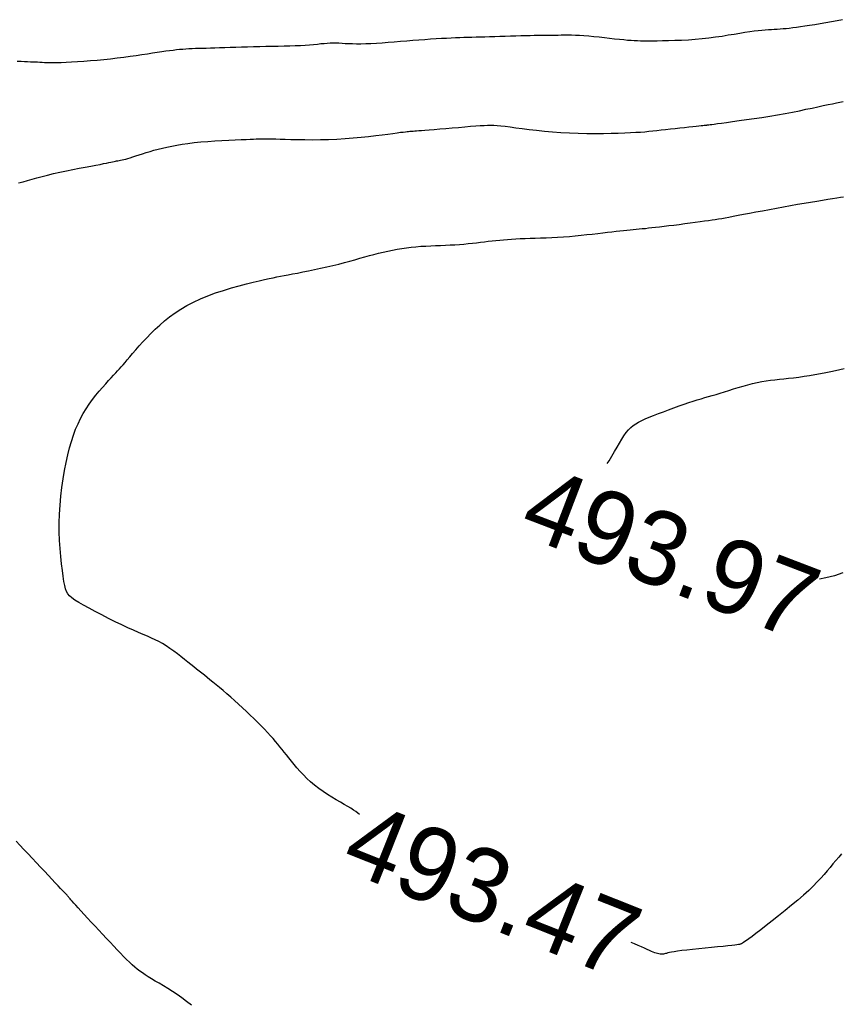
# Model space of a CAD drawing. Header units: millimetres. Extents: x 32690613 to 32693367, y 5343692 to 5344708.
# Tile 660 of 1009: x 32692925 to 32692936, y 5344455 to 5344469. Entities that reach past the tile are written whole.
import ezdxf
from ezdxf.enums import TextEntityAlignment as Align

# ---------------------------------------------------------------- set-up
doc = ezdxf.new("R2010")
doc.units = ezdxf.units.MM
doc.header["$LTSCALE"] = 20
for name, color, linetype in [('02-DGM_HL_492.50', 92, 'Continuous'), ('02-DGM_HL_493.00', 102, 'Continuous'), ('02-DGM_HL_493.50', 112, 'Continuous'), ('02-DGM_HL_494.00', 122, 'Continuous')]:
    doc.layers.add(name, color=color, linetype=linetype)

msp = doc.modelspace()

# ---------------------------------------------------------------- linework, layer by layer
at = {"layer": '02-DGM_HL_492.50', "elevation": 492.5, "flags": 128}
msp.add_lwpolyline([(32692936.061, 5344468.648), (32692935.985, 5344468.633), (32692935.909, 5344468.619), (32692935.832, 5344468.605), (32692935.757, 5344468.592), (32692935.684, 5344468.58), (32692935.615, 5344468.569), (32692935.55, 5344468.559), (32692935.491, 5344468.55), (32692935.436, 5344468.543), (32692935.386, 5344468.537), (32692935.34, 5344468.531), (32692935.296, 5344468.526), (32692935.255, 5344468.523), (32692935.215, 5344468.519), (32692935.176, 5344468.517), (32692935.137, 5344468.514), (32692935.098, 5344468.512), (32692935.057, 5344468.51), (32692935.015, 5344468.507), (32692934.969, 5344468.503), (32692934.919, 5344468.499), (32692934.866, 5344468.492), (32692934.806, 5344468.484), (32692934.741, 5344468.474), (32692934.67, 5344468.463), (32692934.595, 5344468.45), (32692934.515, 5344468.437), (32692934.431, 5344468.423), (32692934.344, 5344468.41), (32692934.254, 5344468.399), (32692934.162, 5344468.388), (32692934.069, 5344468.38), (32692933.976, 5344468.373), (32692933.884, 5344468.368), (32692933.794, 5344468.365), (32692933.708, 5344468.362), (32692933.627, 5344468.361), (32692933.552, 5344468.36), (32692933.485, 5344468.359), (32692933.427, 5344468.359), (32692933.376, 5344468.359), (32692933.329, 5344468.36), (32692933.286, 5344468.361), (32692933.244, 5344468.363), (32692933.2, 5344468.365), (32692933.153, 5344468.369), (32692933.101, 5344468.374), (32692933.043, 5344468.38), (32692932.979, 5344468.387), (32692932.911, 5344468.395), (32692932.84, 5344468.403), (32692932.769, 5344468.41), (32692932.698, 5344468.418), (32692932.629, 5344468.424), (32692932.564, 5344468.429), (32692932.504, 5344468.433), (32692932.448, 5344468.435), (32692932.396, 5344468.437), (32692932.348, 5344468.437), (32692932.302, 5344468.437), (32692932.257, 5344468.437), (32692932.214, 5344468.436), (32692932.172, 5344468.435), (32692932.129, 5344468.435), (32692932.085, 5344468.434), (32692932.04, 5344468.434), (32692931.993, 5344468.434), (32692931.943, 5344468.433), (32692931.891, 5344468.433), (32692931.835, 5344468.432), (32692931.774, 5344468.431), (32692931.71, 5344468.429), (32692931.641, 5344468.427), (32692931.571, 5344468.425), (32692931.499, 5344468.423), (32692931.427, 5344468.42), (32692931.357, 5344468.418), (32692931.288, 5344468.416), (32692931.223, 5344468.414), (32692931.162, 5344468.412), (32692931.105, 5344468.41), (32692931.049, 5344468.409), (32692930.995, 5344468.407), (32692930.941, 5344468.406), (32692930.886, 5344468.404), (32692930.829, 5344468.402), (32692930.769, 5344468.399), (32692930.704, 5344468.396), (32692930.636, 5344468.392), (32692930.564, 5344468.388), (32692930.489, 5344468.383), (32692930.411, 5344468.378), (32692930.331, 5344468.372), (32692930.25, 5344468.366), (32692930.167, 5344468.36), (32692930.083, 5344468.353), (32692930, 5344468.346), (32692929.917, 5344468.339), (32692929.836, 5344468.333), (32692929.758, 5344468.328), (32692929.683, 5344468.323), (32692929.613, 5344468.32), (32692929.547, 5344468.318), (32692929.488, 5344468.318), (32692929.433, 5344468.32), (32692929.383, 5344468.322), (32692929.337, 5344468.324), (32692929.294, 5344468.327), (32692929.252, 5344468.329), (32692929.213, 5344468.331), (32692929.173, 5344468.331), (32692929.134, 5344468.33), (32692929.093, 5344468.328), (32692929.051, 5344468.324), (32692929.007, 5344468.32), (32692928.96, 5344468.315), (32692928.909, 5344468.31), (32692928.854, 5344468.305), (32692928.795, 5344468.301), (32692928.73, 5344468.297), (32692928.66, 5344468.295), (32692928.586, 5344468.292), (32692928.509, 5344468.29), (32692928.429, 5344468.288), (32692928.347, 5344468.286), (32692928.264, 5344468.285), (32692928.181, 5344468.283), (32692928.097, 5344468.281), (32692928.015, 5344468.278), (32692927.935, 5344468.276), (32692927.856, 5344468.273), (32692927.78, 5344468.271), (32692927.707, 5344468.268), (32692927.638, 5344468.266), (32692927.573, 5344468.264), (32692927.513, 5344468.262), (32692927.457, 5344468.261), (32692927.405, 5344468.26), (32692927.356, 5344468.258), (32692927.31, 5344468.257), (32692927.266, 5344468.255), (32692927.223, 5344468.253), (32692927.181, 5344468.251), (32692927.139, 5344468.247), (32692927.097, 5344468.244), (32692927.054, 5344468.239), (32692927.009, 5344468.234), (32692926.962, 5344468.228), (32692926.911, 5344468.221), (32692926.856, 5344468.213), (32692926.796, 5344468.204), (32692926.732, 5344468.195), (32692926.662, 5344468.184), (32692926.587, 5344468.173), (32692926.509, 5344468.161), (32692926.427, 5344468.15), (32692926.342, 5344468.138), (32692926.254, 5344468.127), (32692926.165, 5344468.116), (32692926.073, 5344468.107), (32692925.982, 5344468.098), (32692925.891, 5344468.09), (32692925.802, 5344468.083), (32692925.717, 5344468.077), (32692925.637, 5344468.072), (32692925.563, 5344468.069), (32692925.496, 5344468.066), (32692925.438, 5344468.065), (32692925.387, 5344468.064), (32692925.343, 5344468.065), (32692925.304, 5344468.066), (32692925.269, 5344468.067), (32692925.237, 5344468.069), (32692925.206, 5344468.071), (32692925.176, 5344468.072), (32692925.146, 5344468.073), (32692925.114, 5344468.074), (32692925.08, 5344468.075), (32692925.042, 5344468.077), (32692925.001, 5344468.079), (32692924.954, 5344468.081), (32692924.902, 5344468.085)], dxfattribs=at)
at = {"layer": '02-DGM_HL_493.00', "elevation": 493, "flags": 128}
for points in [[(32692924.921, 5344466.442), (32692924.98, 5344466.457), (32692925.04, 5344466.474), (32692925.103, 5344466.492), (32692925.168, 5344466.51), (32692925.238, 5344466.53), (32692925.313, 5344466.549), (32692925.394, 5344466.568), (32692925.479, 5344466.587), (32692925.567, 5344466.605), (32692925.655, 5344466.623), (32692925.741, 5344466.64), (32692925.822, 5344466.655), (32692925.898, 5344466.669), (32692925.965, 5344466.682), (32692926.022, 5344466.693), (32692926.069, 5344466.703), (32692926.109, 5344466.711), (32692926.142, 5344466.718), (32692926.169, 5344466.723), (32692926.192, 5344466.728), (32692926.211, 5344466.733), (32692926.229, 5344466.736), (32692926.246, 5344466.739), (32692926.263, 5344466.742), (32692926.281, 5344466.745), (32692926.299, 5344466.749), (32692926.32, 5344466.753), (32692926.342, 5344466.758), (32692926.368, 5344466.765), (32692926.397, 5344466.773), (32692926.43, 5344466.783), (32692926.466, 5344466.795), (32692926.506, 5344466.807), (32692926.55, 5344466.821), (32692926.596, 5344466.836), (32692926.645, 5344466.851), (32692926.697, 5344466.867), (32692926.75, 5344466.883), (32692926.806, 5344466.898), (32692926.864, 5344466.913), (32692926.925, 5344466.927), (32692926.99, 5344466.941), (32692927.058, 5344466.954), (32692927.132, 5344466.966), (32692927.21, 5344466.977), (32692927.295, 5344466.987), (32692927.385, 5344466.996), (32692927.479, 5344467.003), (32692927.575, 5344467.01), (32692927.67, 5344467.016), (32692927.762, 5344467.02), (32692927.849, 5344467.024), (32692927.928, 5344467.028), (32692927.996, 5344467.03), (32692928.052, 5344467.032), (32692928.098, 5344467.034), (32692928.133, 5344467.036), (32692928.161, 5344467.037), (32692928.183, 5344467.037), (32692928.2, 5344467.038), (32692928.213, 5344467.038), (32692928.226, 5344467.039), (32692928.238, 5344467.039), (32692928.251, 5344467.039), (32692928.268, 5344467.039), (32692928.289, 5344467.039), (32692928.317, 5344467.039), (32692928.353, 5344467.038), (32692928.398, 5344467.037), (32692928.455, 5344467.035), (32692928.524, 5344467.033), (32692928.603, 5344467.03), (32692928.693, 5344467.028), (32692928.79, 5344467.027), (32692928.893, 5344467.026), (32692929.001, 5344467.027), (32692929.112, 5344467.029), (32692929.223, 5344467.034), (32692929.335, 5344467.041), (32692929.445, 5344467.05), (32692929.551, 5344467.06), (32692929.652, 5344467.071), (32692929.748, 5344467.082), (32692929.835, 5344467.093), (32692929.914, 5344467.103), (32692929.982, 5344467.112), (32692930.038, 5344467.12), (32692930.084, 5344467.126), (32692930.121, 5344467.13), (32692930.151, 5344467.134), (32692930.175, 5344467.136), (32692930.194, 5344467.138), (32692930.21, 5344467.14), (32692930.225, 5344467.141), (32692930.24, 5344467.142), (32692930.256, 5344467.143), (32692930.276, 5344467.144), (32692930.3, 5344467.146), (32692930.33, 5344467.149), (32692930.368, 5344467.152), (32692930.414, 5344467.155), (32692930.471, 5344467.16), (32692930.539, 5344467.166), (32692930.615, 5344467.172), (32692930.698, 5344467.179), (32692930.784, 5344467.186), (32692930.87, 5344467.193), (32692930.954, 5344467.2), (32692931.032, 5344467.207), (32692931.102, 5344467.212), (32692931.162, 5344467.217), (32692931.213, 5344467.22), (32692931.259, 5344467.222), (32692931.302, 5344467.223), (32692931.344, 5344467.222), (32692931.389, 5344467.219), (32692931.439, 5344467.214), (32692931.497, 5344467.207), (32692931.565, 5344467.199), (32692931.643, 5344467.188), (32692931.729, 5344467.177), (32692931.823, 5344467.165), (32692931.923, 5344467.154), (32692932.029, 5344467.142), (32692932.139, 5344467.132), (32692932.253, 5344467.124), (32692932.369, 5344467.118), (32692932.486, 5344467.114), (32692932.602, 5344467.112), (32692932.716, 5344467.111), (32692932.826, 5344467.111), (32692932.93, 5344467.113), (32692933.027, 5344467.115), (32692933.115, 5344467.118), (32692933.194, 5344467.122), (32692933.264, 5344467.126), (32692933.327, 5344467.13), (32692933.385, 5344467.134), (32692933.44, 5344467.14), (32692933.494, 5344467.145), (32692933.549, 5344467.151), (32692933.607, 5344467.158), (32692933.668, 5344467.164), (32692933.732, 5344467.172), (32692933.798, 5344467.179), (32692933.862, 5344467.186), (32692933.925, 5344467.193), (32692933.984, 5344467.2), (32692934.037, 5344467.206), (32692934.082, 5344467.21), (32692934.119, 5344467.214), (32692934.149, 5344467.217), (32692934.172, 5344467.219), (32692934.189, 5344467.221), (32692934.201, 5344467.222), (32692934.211, 5344467.223), (32692934.218, 5344467.223), (32692934.224, 5344467.224), (32692934.231, 5344467.225), (32692934.239, 5344467.226), (32692934.25, 5344467.227), (32692934.268, 5344467.23), (32692934.292, 5344467.233), (32692934.324, 5344467.238), (32692934.368, 5344467.243), (32692934.423, 5344467.251), (32692934.492, 5344467.26), (32692934.573, 5344467.271), (32692934.663, 5344467.284), (32692934.76, 5344467.297), (32692934.863, 5344467.312), (32692934.969, 5344467.328), (32692935.076, 5344467.345), (32692935.181, 5344467.363), (32692935.284, 5344467.381), (32692935.382, 5344467.4), (32692935.476, 5344467.418), (32692935.565, 5344467.437), (32692935.648, 5344467.454), (32692935.727, 5344467.471), (32692935.799, 5344467.487), (32692935.864, 5344467.501), (32692935.923, 5344467.513), (32692935.976, 5344467.524), (32692936.024, 5344467.534), (32692936.069, 5344467.543)], [(32692927.256, 5344455.327), (32692927.192, 5344455.378), (32692927.127, 5344455.426), (32692927.063, 5344455.471), (32692926.999, 5344455.514), (32692926.938, 5344455.553), (32692926.878, 5344455.59), (32692926.821, 5344455.624), (32692926.768, 5344455.655), (32692926.719, 5344455.685), (32692926.674, 5344455.712), (32692926.633, 5344455.738), (32692926.596, 5344455.764), (32692926.56, 5344455.789), (32692926.525, 5344455.816), (32692926.491, 5344455.844), (32692926.456, 5344455.874), (32692926.42, 5344455.908), (32692926.381, 5344455.945), (32692926.34, 5344455.986), (32692926.297, 5344456.03), (32692926.252, 5344456.077), (32692926.206, 5344456.126), (32692926.157, 5344456.178), (32692926.108, 5344456.231), (32692926.057, 5344456.286), (32692926.005, 5344456.342), (32692925.954, 5344456.397), (32692925.903, 5344456.452), (32692925.854, 5344456.505), (32692925.807, 5344456.556), (32692925.764, 5344456.602), (32692925.726, 5344456.644), (32692925.693, 5344456.68), (32692925.666, 5344456.709), (32692925.645, 5344456.733), (32692925.628, 5344456.751), (32692925.616, 5344456.766), (32692925.607, 5344456.777), (32692925.6, 5344456.785), (32692925.595, 5344456.791), (32692925.59, 5344456.796), (32692925.586, 5344456.801), (32692925.581, 5344456.807), (32692925.575, 5344456.815), (32692925.566, 5344456.824), (32692925.554, 5344456.838), (32692925.537, 5344456.855), (32692925.516, 5344456.878), (32692925.489, 5344456.907), (32692925.455, 5344456.943), (32692925.416, 5344456.984), (32692925.371, 5344457.031), (32692925.323, 5344457.083), (32692925.271, 5344457.138), (32692925.217, 5344457.195), (32692925.161, 5344457.254), (32692925.105, 5344457.315), (32692925.048, 5344457.375), (32692924.993, 5344457.434), (32692924.939, 5344457.492), (32692924.888, 5344457.547)]]:
    msp.add_lwpolyline(points, dxfattribs=at)
at = {"layer": '02-DGM_HL_493.50', "elevation": 493.5, "flags": 128}
for points in [[(32692929.531, 5344457.905), (32692929.509, 5344457.922), (32692929.479, 5344457.944), (32692929.447, 5344457.966), (32692929.411, 5344457.989), (32692929.37, 5344458.014), (32692929.323, 5344458.041), (32692929.271, 5344458.071), (32692929.215, 5344458.103), (32692929.157, 5344458.138), (32692929.097, 5344458.175), (32692929.037, 5344458.215), (32692928.978, 5344458.256), (32692928.921, 5344458.3), (32692928.867, 5344458.346), (32692928.817, 5344458.393), (32692928.77, 5344458.44), (32692928.725, 5344458.488), (32692928.684, 5344458.536), (32692928.645, 5344458.583), (32692928.609, 5344458.628), (32692928.575, 5344458.671), (32692928.543, 5344458.711), (32692928.513, 5344458.749), (32692928.484, 5344458.786), (32692928.454, 5344458.821), (32692928.425, 5344458.857), (32692928.393, 5344458.894), (32692928.36, 5344458.932), (32692928.324, 5344458.971), (32692928.286, 5344459.014), (32692928.244, 5344459.058), (32692928.199, 5344459.104), (32692928.152, 5344459.152), (32692928.103, 5344459.201), (32692928.053, 5344459.25), (32692928.001, 5344459.3), (32692927.948, 5344459.349), (32692927.895, 5344459.398), (32692927.841, 5344459.446), (32692927.788, 5344459.492), (32692927.736, 5344459.537), (32692927.685, 5344459.58), (32692927.637, 5344459.621), (32692927.59, 5344459.66), (32692927.546, 5344459.695), (32692927.506, 5344459.728), (32692927.468, 5344459.758), (32692927.432, 5344459.787), (32692927.397, 5344459.815), (32692927.362, 5344459.842), (32692927.326, 5344459.87), (32692927.289, 5344459.9), (32692927.249, 5344459.932), (32692927.207, 5344459.966), (32692927.162, 5344460.002), (32692927.115, 5344460.039), (32692927.067, 5344460.077), (32692927.017, 5344460.114), (32692926.967, 5344460.15), (32692926.917, 5344460.184), (32692926.867, 5344460.215), (32692926.817, 5344460.242), (32692926.767, 5344460.267), (32692926.716, 5344460.291), (32692926.662, 5344460.315), (32692926.604, 5344460.339), (32692926.542, 5344460.366), (32692926.473, 5344460.395), (32692926.398, 5344460.429), (32692926.315, 5344460.468), (32692926.227, 5344460.511), (32692926.136, 5344460.556), (32692926.045, 5344460.603), (32692925.956, 5344460.649), (32692925.873, 5344460.694), (32692925.797, 5344460.735), (32692925.733, 5344460.772), (32692925.68, 5344460.804), (32692925.639, 5344460.832), (32692925.608, 5344460.859), (32692925.585, 5344460.886), (32692925.567, 5344460.918), (32692925.554, 5344460.955), (32692925.544, 5344461), (32692925.534, 5344461.057), (32692925.523, 5344461.125), (32692925.512, 5344461.205), (32692925.501, 5344461.295), (32692925.491, 5344461.394), (32692925.482, 5344461.5), (32692925.475, 5344461.611), (32692925.471, 5344461.727), (32692925.471, 5344461.846), (32692925.474, 5344461.967), (32692925.481, 5344462.088), (32692925.492, 5344462.208), (32692925.506, 5344462.327), (32692925.522, 5344462.443), (32692925.541, 5344462.555), (32692925.562, 5344462.663), (32692925.585, 5344462.765), (32692925.609, 5344462.86), (32692925.635, 5344462.949), (32692925.663, 5344463.033), (32692925.692, 5344463.112), (32692925.724, 5344463.186), (32692925.758, 5344463.257), (32692925.795, 5344463.324), (32692925.834, 5344463.389), (32692925.876, 5344463.453), (32692925.921, 5344463.514), (32692925.966, 5344463.572), (32692926.011, 5344463.627), (32692926.055, 5344463.679), (32692926.098, 5344463.727), (32692926.137, 5344463.77), (32692926.173, 5344463.809), (32692926.205, 5344463.843), (32692926.233, 5344463.874), (32692926.259, 5344463.902), (32692926.283, 5344463.929), (32692926.307, 5344463.956), (32692926.332, 5344463.984), (32692926.359, 5344464.016), (32692926.389, 5344464.051), (32692926.423, 5344464.092), (32692926.461, 5344464.137), (32692926.504, 5344464.187), (32692926.549, 5344464.239), (32692926.599, 5344464.294), (32692926.652, 5344464.35), (32692926.708, 5344464.407), (32692926.766, 5344464.465), (32692926.828, 5344464.521), (32692926.893, 5344464.577), (32692926.962, 5344464.632), (32692927.035, 5344464.684), (32692927.113, 5344464.736), (32692927.195, 5344464.785), (32692927.284, 5344464.831), (32692927.378, 5344464.875), (32692927.479, 5344464.916), (32692927.584, 5344464.955), (32692927.691, 5344464.99), (32692927.797, 5344465.022), (32692927.901, 5344465.051), (32692928, 5344465.077), (32692928.092, 5344465.1), (32692928.174, 5344465.119), (32692928.245, 5344465.135), (32692928.307, 5344465.149), (32692928.362, 5344465.161), (32692928.413, 5344465.171), (32692928.462, 5344465.181), (32692928.512, 5344465.19), (32692928.564, 5344465.2), (32692928.623, 5344465.212), (32692928.689, 5344465.224), (32692928.761, 5344465.239), (32692928.839, 5344465.254), (32692928.92, 5344465.271), (32692929.003, 5344465.289), (32692929.087, 5344465.307), (32692929.169, 5344465.326), (32692929.249, 5344465.346), (32692929.325, 5344465.365), (32692929.398, 5344465.385), (32692929.468, 5344465.404), (32692929.535, 5344465.423), (32692929.6, 5344465.441), (32692929.663, 5344465.459), (32692929.725, 5344465.476), (32692929.787, 5344465.492), (32692929.849, 5344465.507), (32692929.912, 5344465.521), (32692929.974, 5344465.534), (32692930.037, 5344465.546), (32692930.1, 5344465.556), (32692930.164, 5344465.565), (32692930.228, 5344465.573), (32692930.293, 5344465.58), (32692930.359, 5344465.585), (32692930.425, 5344465.589), (32692930.492, 5344465.592), (32692930.559, 5344465.595), (32692930.625, 5344465.597), (32692930.691, 5344465.6), (32692930.755, 5344465.603), (32692930.818, 5344465.606), (32692930.88, 5344465.61), (32692930.94, 5344465.615), (32692930.998, 5344465.621), (32692931.056, 5344465.627), (32692931.111, 5344465.633), (32692931.166, 5344465.64), (32692931.219, 5344465.646), (32692931.271, 5344465.653), (32692931.323, 5344465.659), (32692931.374, 5344465.664), (32692931.425, 5344465.669), (32692931.476, 5344465.674), (32692931.529, 5344465.679), (32692931.585, 5344465.683), (32692931.642, 5344465.686), (32692931.703, 5344465.689), (32692931.767, 5344465.692), (32692931.835, 5344465.694), (32692931.905, 5344465.697), (32692931.978, 5344465.699), (32692932.053, 5344465.702), (32692932.13, 5344465.705), (32692932.208, 5344465.709), (32692932.287, 5344465.714), (32692932.367, 5344465.72), (32692932.446, 5344465.727), (32692932.525, 5344465.735), (32692932.602, 5344465.743), (32692932.677, 5344465.751), (32692932.75, 5344465.759), (32692932.818, 5344465.768), (32692932.883, 5344465.775), (32692932.943, 5344465.782), (32692932.998, 5344465.788), (32692933.05, 5344465.794), (32692933.099, 5344465.799), (32692933.145, 5344465.804), (32692933.188, 5344465.808), (32692933.23, 5344465.812), (32692933.271, 5344465.816), (32692933.311, 5344465.82), (32692933.352, 5344465.824), (32692933.394, 5344465.828), (32692933.437, 5344465.833), (32692933.483, 5344465.838), (32692933.533, 5344465.843), (32692933.587, 5344465.85), (32692933.647, 5344465.857), (32692933.712, 5344465.865), (32692933.781, 5344465.873), (32692933.853, 5344465.882), (32692933.926, 5344465.892), (32692933.998, 5344465.901), (32692934.068, 5344465.911), (32692934.134, 5344465.919), (32692934.194, 5344465.928), (32692934.247, 5344465.935), (32692934.295, 5344465.942), (32692934.34, 5344465.949), (32692934.383, 5344465.955), (32692934.427, 5344465.963), (32692934.473, 5344465.971), (32692934.524, 5344465.98), (32692934.582, 5344465.991), (32692934.649, 5344466.004), (32692934.723, 5344466.018), (32692934.803, 5344466.033), (32692934.889, 5344466.05), (32692934.979, 5344466.067), (32692935.072, 5344466.084), (32692935.166, 5344466.102), (32692935.262, 5344466.119), (32692935.356, 5344466.136), (32692935.45, 5344466.153), (32692935.541, 5344466.168), (32692935.628, 5344466.183), (32692935.712, 5344466.197), (32692935.79, 5344466.21), (32692935.862, 5344466.222), (32692935.926, 5344466.232), (32692935.983, 5344466.241), (32692936.032, 5344466.249), (32692936.075, 5344466.255)], [(32692936.047, 5344457.373), (32692936.008, 5344457.328), (32692935.969, 5344457.283), (32692935.93, 5344457.237), (32692935.892, 5344457.191), (32692935.852, 5344457.144), (32692935.811, 5344457.096), (32692935.766, 5344457.046), (32692935.717, 5344456.994), (32692935.663, 5344456.939), (32692935.602, 5344456.88), (32692935.533, 5344456.817), (32692935.455, 5344456.749), (32692935.372, 5344456.679), (32692935.284, 5344456.607), (32692935.196, 5344456.536), (32692935.11, 5344456.468), (32692935.028, 5344456.404), (32692934.954, 5344456.347), (32692934.889, 5344456.298), (32692934.836, 5344456.258), (32692934.794, 5344456.227), (32692934.762, 5344456.204), (32692934.738, 5344456.187), (32692934.721, 5344456.176), (32692934.708, 5344456.168), (32692934.7, 5344456.163), (32692934.693, 5344456.159), (32692934.687, 5344456.156), (32692934.68, 5344456.153), (32692934.669, 5344456.15), (32692934.654, 5344456.147), (32692934.632, 5344456.143), (32692934.602, 5344456.139), (32692934.562, 5344456.134), (32692934.51, 5344456.129), (32692934.445, 5344456.122), (32692934.37, 5344456.115), (32692934.288, 5344456.107), (32692934.202, 5344456.099), (32692934.115, 5344456.091), (32692934.032, 5344456.082), (32692933.954, 5344456.074), (32692933.886, 5344456.066), (32692933.83, 5344456.058), (32692933.785, 5344456.051), (32692933.749, 5344456.045), (32692933.721, 5344456.039), (32692933.7, 5344456.034), (32692933.682, 5344456.029), (32692933.668, 5344456.026), (32692933.654, 5344456.023), (32692933.641, 5344456.02), (32692933.626, 5344456.019), (32692933.611, 5344456.019), (32692933.595, 5344456.02), (32692933.578, 5344456.022), (32692933.56, 5344456.025), (32692933.541, 5344456.03), (32692933.521, 5344456.037), (32692933.499, 5344456.045), (32692933.475, 5344456.055), (32692933.448, 5344456.067), (32692933.417, 5344456.082), (32692933.382, 5344456.098), (32692933.343, 5344456.116), (32692933.297, 5344456.136), (32692933.245, 5344456.158), (32692933.202, 5344456.176)]]:
    msp.add_lwpolyline(points, dxfattribs=at)
at = {"layer": '02-DGM_HL_494.00', "elevation": 494, "flags": 128}
for points in [[(32692932.878, 5344462.648), (32692932.903, 5344462.686), (32692932.942, 5344462.749), (32692932.978, 5344462.81), (32692933.012, 5344462.87), (32692933.044, 5344462.926), (32692933.075, 5344462.978), (32692933.105, 5344463.025), (32692933.135, 5344463.068), (32692933.165, 5344463.104), (32692933.196, 5344463.136), (32692933.228, 5344463.163), (32692933.264, 5344463.187), (32692933.302, 5344463.21), (32692933.345, 5344463.231), (32692933.393, 5344463.252), (32692933.446, 5344463.275), (32692933.506, 5344463.298), (32692933.57, 5344463.324), (32692933.638, 5344463.35), (32692933.708, 5344463.376), (32692933.779, 5344463.403), (32692933.849, 5344463.428), (32692933.917, 5344463.452), (32692933.981, 5344463.473), (32692934.04, 5344463.493), (32692934.095, 5344463.51), (32692934.148, 5344463.525), (32692934.198, 5344463.54), (32692934.248, 5344463.554), (32692934.299, 5344463.569), (32692934.35, 5344463.584), (32692934.405, 5344463.6), (32692934.462, 5344463.618), (32692934.523, 5344463.637), (32692934.586, 5344463.657), (32692934.65, 5344463.677), (32692934.715, 5344463.696), (32692934.78, 5344463.714), (32692934.844, 5344463.731), (32692934.907, 5344463.745), (32692934.968, 5344463.757), (32692935.028, 5344463.767), (32692935.087, 5344463.775), (32692935.146, 5344463.781), (32692935.206, 5344463.788), (32692935.267, 5344463.794), (32692935.331, 5344463.801), (32692935.397, 5344463.809), (32692935.467, 5344463.818), (32692935.539, 5344463.829), (32692935.613, 5344463.841), (32692935.687, 5344463.854), (32692935.761, 5344463.867), (32692935.832, 5344463.881), (32692935.901, 5344463.895), (32692935.965, 5344463.908), (32692936.025, 5344463.922), (32692936.08, 5344463.934)], [(32692936.062, 5344461.17), (32692935.95, 5344461.133), (32692935.833, 5344461.104), (32692935.75, 5344461.088)]]:
    msp.add_lwpolyline(points, dxfattribs=at)

# ---------------------------------------------------------------- texts
at = {"layer": '02-DGM_HL_493.50'}
msp.add_text('493.47', height=1, rotation=338.3249, dxfattribs=at).set_placement((32692931.33, 5344456.888, 493.5), align=Align.MIDDLE)
at = {"layer": '02-DGM_HL_494.00'}
msp.add_text('493.97', height=1, rotation=339.0752, dxfattribs=at).set_placement((32692933.743, 5344461.443, 494), align=Align.MIDDLE)

doc.saveas('drawing.dxf')
